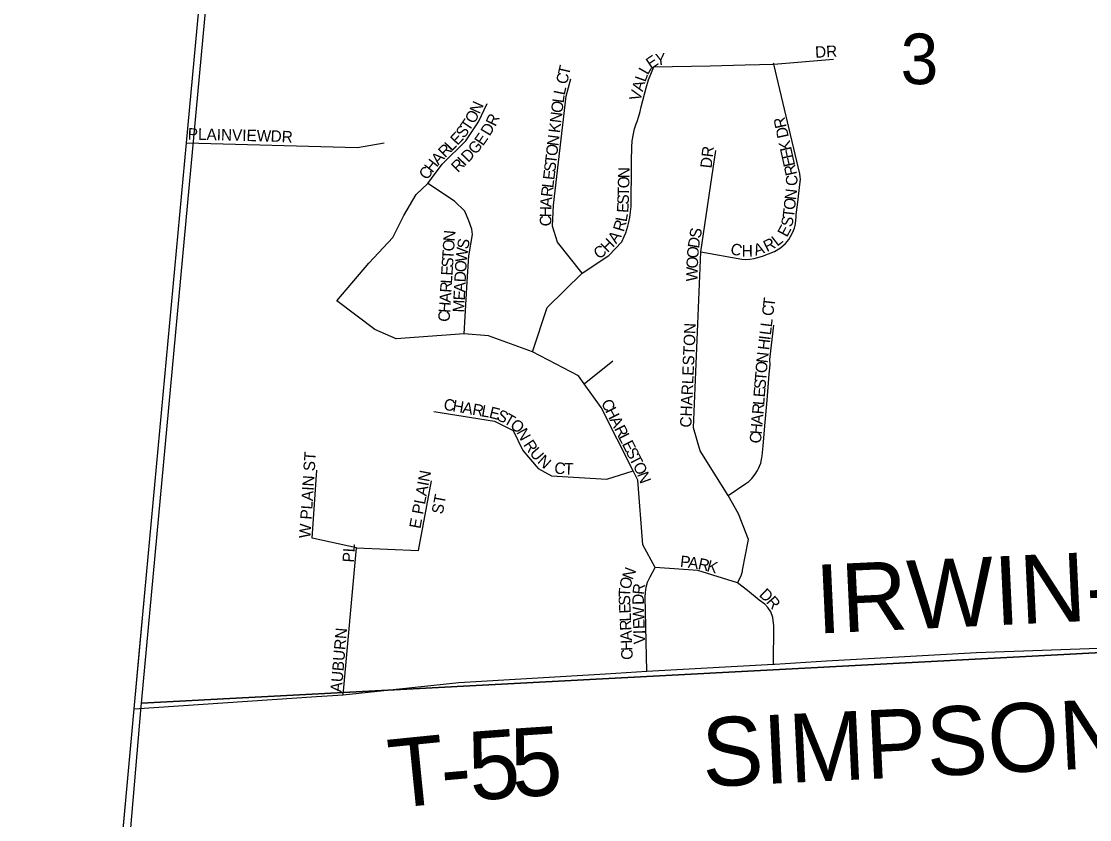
# Model space of a CAD drawing. Extents: x 0 to 1064, y 0 to 440.
# Drawn here: x 114.6 to 128.73, y 98.99 to 109.56 of the extents above; entities that cross this region are included whole.
import ezdxf

# ---------------------------------------------------------------- set-up
doc = ezdxf.new("R2010")
doc.units = 0
for name, color, linetype in [('GM_X_County', 7, 'Continuous'), ('GM_X_County_Road', 7, 'Continuous'), ('GM_X_Section', 7, 'Continuous'), ('GM_X_Section_Text', 7, 'Continuous'), ('GM_X_Township_Road', 7, 'Continuous'), ('GM_X_Township_Road_Text', 7, 'Continuous'), ('GM_X_Township_Subdivision', 7, 'Continuous'), ('GM_X_Township_Subdivision_Text', 7, 'Continuous')]:
    doc.layers.add(name, color=color, linetype=linetype)

msp = doc.modelspace()

# ---------------------------------------------------------------- linework, layer by layer
at = {"layer": 'GM_X_County'}
msp.add_lwpolyline([(141.857, 84.529), (138.266, 84.752), (131.121, 85.196), (126.778, 84.981), (124.051, 84.846), (123.202, 84.804), (122.48, 84.768), (119.867, 84.639), (119.218, 84.606), (119.149, 84.603), (118.431, 84.568), (117.68, 84.53), (116.13, 84.454), (115.234, 84.409), (114.596, 84.378), (114.941, 88.092), (115.403, 92.931), (116.087, 100.458), (116.23, 101.992), (116.781, 107.949), (116.944, 109.707)], dxfattribs=at)
at = {"layer": 'GM_X_County_Road'}
for points in [[(116.164, 101.283), (116.23, 101.992), (116.781, 107.949), (116.944, 109.707), (117.211, 112.595), (117.212, 112.607)], [(115.481, 93.786), (116.087, 100.458), (116.164, 101.283)]]:
    msp.add_lwpolyline(points, dxfattribs=at)
at = {"layer": 'GM_X_Section'}
for points in [[(117.771, 117.647), (134.386, 117.523), (132.734, 101.407), (116.187, 100.532)], [(116.187, 100.532), (132.734, 101.407), (131.202, 85.239), (114.813, 84.422), (116.183, 100.489)]]:
    msp.add_lwpolyline(points, close=True, dxfattribs=at)
at = {"layer": 'GM_X_Township_Road'}
for points in [[(124.565, 101.049), (125.249, 101.093), (127.235, 101.203), (131.454, 101.355)], [(116.087, 100.458), (118.503, 100.622), (118.855, 100.644), (120.386, 100.807), (122.324, 100.924)], [(122.324, 100.924), (122.87, 100.957), (124.547, 101.048), (124.565, 101.049)]]:
    msp.add_lwpolyline(points, dxfattribs=at)
at = {"layer": 'GM_X_Township_Subdivision'}
for points in [[(121.359, 105.182), (121.554, 105.768), (122.015, 106.222), (122.368, 106.459), (122.54, 106.639), (122.571, 106.707), (122.592, 106.759), (122.606, 106.801), (122.621, 106.847), (122.629, 106.882), (122.645, 106.959), (122.657, 107.035), (122.663, 107.106), (122.664, 107.126), (122.665, 107.145), (122.67, 107.617), (122.671, 107.712), (122.673, 107.89), (122.676, 107.976), (122.694, 108.069), (122.71, 108.132), (122.73, 108.198), (122.743, 108.232), (122.764, 108.303), (122.782, 108.363), (122.799, 108.426), (122.862, 108.677), (122.896, 108.783), (122.965, 108.954), (123.709, 108.969), (124.175, 108.978), (124.552, 108.988), (125.342, 109.055)], [(123.588, 106.505), (124.129, 106.408), (124.176, 106.405), (124.236, 106.408), (124.293, 106.418), (124.402, 106.449), (124.563, 106.51), (124.642, 106.557), (124.707, 106.618), (124.75, 106.668), (124.774, 106.707), (124.801, 106.757), (124.824, 106.821), (124.838, 106.876), (124.848, 106.968), (124.849, 106.998), (124.864, 107.129), (124.899, 107.43), (124.903, 107.465), (124.9, 107.497), (124.896, 107.538), (124.552, 108.988), (124.549, 109.001)], [(122.015, 106.222), (121.69, 106.635), (121.622, 106.845), (121.635, 107.123), (121.805, 108.567), (121.866, 108.797)], [(118.77, 105.856), (119.195, 106.356), (119.513, 106.695), (119.655, 106.986), (119.818, 107.264), (119.973, 107.409), (120.021, 107.474), (120.164, 107.664), (120.475, 107.976), (120.645, 108.226), (120.76, 108.47)], [(116.781, 107.949), (119.042, 107.888), (119.398, 107.948)], [(124.071, 102.128), (124.119, 102.218), (124.13, 102.25), (124.138, 102.282), (124.137, 102.294), (124.218, 102.699), (124.086, 103.038), (123.946, 103.28), (123.578, 103.872), (123.49, 104.177), (123.588, 106.505), (123.783, 107.848)], [(120.455, 105.421), (120.497, 106.11), (120.518, 106.452), (120.565, 106.734), (120.558, 106.807), (120.517, 106.916), (120.463, 107.042), (120.328, 107.174), (119.973, 107.409)], [(124.202, 102.023), (124.071, 102.128), (123.546, 102.287), (122.984, 102.331), (122.821, 102.63), (122.753, 103.484), (122.69, 103.608), (122.266, 104.446), (122.043, 104.76), (121.967, 104.866), (121.359, 105.182), (120.775, 105.395), (120.455, 105.421), (119.556, 105.354), (119.271, 105.476), (118.77, 105.856)], [(123.946, 103.28), (124.182, 103.439), (124.22, 103.469), (124.259, 103.507), (124.304, 103.562), (124.336, 103.612), (124.35, 103.639), (124.364, 103.671), (124.379, 103.711), (124.391, 103.76), (124.395, 103.782), (124.398, 103.806), (124.409, 103.939), (124.436, 104.251), (124.462, 104.543), (124.492, 104.887), (124.503, 105.012), (124.499, 105.079), (124.552, 105.534)], [(122.043, 104.76), (122.421, 105.063)], [(120.052, 104.394), (120.858, 104.265), (121.102, 104.143), (121.231, 103.878), (121.434, 103.641), (121.61, 103.54), (122.342, 103.499), (122.69, 103.608)], [(119.03, 102.59), (118.445, 102.716), (118.505, 103.615)], [(119.03, 102.59), (119.852, 102.556), (120.022, 103.477)], [(118.855, 100.644), (119.03, 102.59)], [(122.87, 100.957), (122.85, 101.94), (122.854, 101.999), (122.864, 102.07), (122.881, 102.133), (122.918, 102.206), (122.984, 102.331)], [(124.547, 101.048), (124.554, 101.558), (124.541, 101.669), (124.512, 101.742), (124.471, 101.8), (124.431, 101.844), (124.358, 101.897), (124.202, 102.023)]]:
    msp.add_lwpolyline(points, dxfattribs=at)

# ---------------------------------------------------------------- texts
at = {"layer": 'GM_X_Section_Text'}
msp.add_text('3', height=0.67, rotation=0, dxfattribs=at).set_placement((126.23, 108.724))
at = {"layer": 'GM_X_Township_Road_Text'}
for s, height, rotation, p in [('IRWIN-', 0.9091, 2.6772, (125.124, 101.454)), ('SIMPSON RD', 0.9091, 2.7261, (123.621, 99.425)), ('5', 0.909, 3.8487, (121.101, 99.285)), ('T', 0.909, 5.7266, (119.502, 99.142)), ('5', 0.909, 4.3859, (120.545, 99.242)), ('-', 0.909, 5.01, (120.176, 99.21))]:
    msp.add_text(s, height=height, rotation=rotation, dxfattribs=at).set_placement(p)
at = {"layer": 'GM_X_Township_Subdivision_Text'}
for s, height, rotation, p in [('Y', 0.152, 7.0112, (122.996, 108.97)), ('DR', 0.1515, 3.1778, (125.102, 109.072)), ('T', 0.152, 77.117, (121.842, 108.831)), ('E', 0.152, 33.7204, (122.925, 108.918)), ('C', 0.152, 77.1301, (121.815, 108.714)), ('L', 0.152, 70.2083, (122.852, 108.744)), ('L', 0.152, 60.3669, (122.885, 108.838)), ('A', 0.152, 74.6701, (122.817, 108.619)), ('L', 0.152, 81.8718, (121.77, 108.468)), ('L', 0.152, 78.2373, (121.785, 108.571)), ('V', 0.152, 74.6912, (122.782, 108.49)), ('N', 0.152, 66.0187, (120.659, 108.32)), ('O', 0.152, 83.1184, (121.754, 108.337)), ('T', 0.152, 55.8262, (120.519, 108.09)), ('O', 0.152, 60.7284, (120.587, 108.19)), ('R', 0.152, 64.0411, (120.868, 108.155)), ('N', 0.152, 83.1108, (121.738, 108.204)), ('R', 0.152, 102.434, (124.724, 108.158)), ('PLAINVIEW', 0.1515, 358.5129, (116.797, 107.992)), ('S', 0.152, 53.2499, (120.451, 107.998)), ('D', 0.152, 58.9328, (120.792, 108.028)), ('K', 0.152, 83.1184, (121.722, 108.072)), ('D', 0.152, 102.4422, (124.752, 108.028)), ('DR', 0.1515, 356.9887, (117.891, 107.965)), ('E', 0.152, 46.3959, (120.365, 107.906)), ('E', 0.152, 55.097, (120.703, 107.898)), ('N', 0.152, 83.1184, (121.701, 107.9)), ('K', 0.152, 102.4458, (124.79, 107.858)), ('R', 0.152, 45.2318, (120.203, 107.743)), ('L', 0.152, 45.1642, (120.287, 107.828)), ('D', 0.152, 46.5131, (120.509, 107.681)), ('G', 0.152, 49.4049, (120.606, 107.784)), ('O', 0.152, 83.1184, (121.685, 107.767)), ('DR', 0.1515, 83.6638, (123.728, 107.606)), ('E', 0.152, 102.4411, (124.813, 107.754)), ('H', 0.152, 52.0196, (120.034, 107.542)), ('A', 0.152, 47.9689, (120.115, 107.645)), ('R', 0.152, 45.0258, (120.374, 107.546)), ('I', 0.152, 45.2524, (120.459, 107.631)), ('T', 0.152, 83.1122, (121.673, 107.662)), ('E', 0.152, 102.4022, (124.836, 107.65)), ('C', 0.152, 52.0324, (119.961, 107.447)), ('E', 0.152, 83.1122, (121.647, 107.45)), ('S', 0.152, 83.1274, (121.66, 107.556)), ('N', 0.152, 88.634, (122.642, 107.478)), ('R', 0.152, 102.2764, (124.861, 107.532)), ('L', 0.152, 83.1122, (121.634, 107.344)), ('O', 0.152, 88.636, (122.639, 107.345)), ('C', 0.152, 90.2077, (124.865, 107.378)), ('R', 0.152, 83.2214, (121.62, 107.225)), ('T', 0.152, 88.4861, (122.636, 107.238)), ('N', 0.152, 83.4914, (124.845, 107.186)), ('A', 0.152, 85.2509, (121.609, 107.093)), ('E', 0.152, 86.133, (122.625, 107.018)), ('S', 0.152, 87.8005, (122.632, 107.129)), ('O', 0.152, 83.4957, (124.83, 107.054)), ('H', 0.152, 89.4863, (121.608, 106.963)), ('L', 0.152, 80.0818, (122.604, 106.895)), ('T', 0.152, 83.525, (124.818, 106.948)), ('C', 0.152, 89.8907, (121.608, 106.843)), ('R', 0.152, 73.3513, (122.566, 106.762)), ('E', 0.152, 61.7829, (124.725, 106.69)), ('S', 0.152, 77.2843, (124.791, 106.826)), ('N', 0.152, 85.0094, (120.33, 106.639)), ('A', 0.152, 54.8698, (122.466, 106.605)), ('S', 0.152, 80.5332, (123.582, 106.677)), ('L', 0.152, 38.0521, (124.597, 106.572)), ('O', 0.152, 85.6248, (120.32, 106.507)), ('S', 0.152, 79.0866, (120.507, 106.533)), ('C', 0.152, 35.6703, (122.235, 106.401)), ('H', 0.152, 45.0788, (122.353, 106.489)), ('D', 0.152, 81.1126, (123.561, 106.545)), ('C', 0.152, 343.6776, (123.965, 106.484)), ('H', 0.152, 0.2295, (124.128, 106.443)), ('A', 0.152, 17.6652, (124.311, 106.452)), ('R', 0.152, 26.0719, (124.46, 106.501)), ('T', 0.152, 86.3738, (120.314, 106.401)), ('W', 0.152, 83.8427, (120.489, 106.364)), ('O', 0.152, 88.0108, (123.547, 106.284)), ('O', 0.152, 85.7119, (123.552, 106.416)), ('E', 0.152, 86.3776, (120.3, 106.188)), ('S', 0.152, 86.364, (120.307, 106.294)), ('O', 0.152, 86.8396, (120.482, 106.233)), ('W', 0.152, 88.0158, (123.541, 106.111)), ('L', 0.152, 86.3776, (120.293, 106.081)), ('D', 0.152, 87.1331, (120.475, 106.1)), ('R', 0.152, 86.3795, (120.286, 105.962)), ('A', 0.152, 87.1331, (120.468, 105.967)), ('A', 0.152, 86.3673, (120.277, 105.829)), ('E', 0.152, 87.1171, (120.463, 105.86)), ('T', 0.152, 83.0715, (124.558, 105.769)), ('H', 0.152, 86.3691, (120.269, 105.695)), ('M', 0.152, 87.1303, (120.455, 105.7)), ('C', 0.152, 83.0858, (124.543, 105.65)), ('C', 0.152, 86.3797, (120.261, 105.576)), ('L', 0.152, 83.0715, (124.525, 105.504)), ('CHARLESTON', 0.1515, 87.5362, (123.461, 104.178)), ('L', 0.152, 83.0881, (124.513, 105.398)), ('H', 0.152, 83.0973, (124.489, 105.2)), ('I', 0.152, 83.0756, (124.505, 105.332)), ('N', 0.152, 84.0436, (124.47, 105.028)), ('O', 0.152, 85.2407, (124.459, 104.896)), ('T', 0.152, 85.2137, (124.45, 104.79)), ('S', 0.152, 85.2389, (124.441, 104.683)), ('E', 0.152, 85.2137, (124.432, 104.577)), ('C', 0.152, 350.0666, (120.175, 104.418)), ('H', 0.152, 350.0697, (120.293, 104.397)), ('A', 0.152, 350.0697, (120.424, 104.374)), ('R', 0.152, 350.0709, (120.555, 104.351)), ('L', 0.152, 350.0818, (120.674, 104.331)), ('E', 0.152, 346.0665, (120.776, 104.313)), ('C', 0.152, 296.8258, (122.262, 104.51)), ('H', 0.152, 296.8244, (122.316, 104.403)), ('R', 0.152, 85.2343, (124.414, 104.351)), ('L', 0.152, 85.2409, (124.424, 104.471)), ('S', 0.152, 334.4615, (120.872, 104.29)), ('T', 0.152, 330.3364, (120.966, 104.245)), ('A', 0.152, 85.2407, (124.402, 104.218)), ('O', 0.152, 318.0924, (121.051, 104.198)), ('N', 0.152, 298.8529, (121.142, 104.119)), ('A', 0.152, 296.829, (122.376, 104.284)), ('R', 0.152, 296.8148, (122.436, 104.165)), ('H', 0.152, 85.2291, (124.391, 104.085)), ('L', 0.152, 296.833, (122.49, 104.058)), ('C', 0.152, 85.2343, (124.381, 103.966)), ('R', 0.152, 303.4743, (121.233, 103.954)), ('U', 0.152, 310.7715, (121.312, 103.837)), ('E', 0.152, 296.8339, (122.539, 103.963)), ('S', 0.152, 296.8094, (122.587, 103.867)), ('W PLAIN ST', 0.1515, 86.333, (118.421, 102.712)), ('N', 0.152, 318.1329, (121.414, 103.721)), ('T', 0.152, 296.8248, (122.635, 103.772)), ('E PLAIN', 0.1515, 79.3144, (119.875, 102.835)), ('C', 0.152, 353.0336, (121.641, 103.576)), ('T', 0.152, 358.6699, (121.776, 103.56)), ('O', 0.152, 296.832, (122.683, 103.677)), ('N', 0.152, 290.3846, (122.741, 103.562)), ('ST', 0.1515, 79.3812, (120.171, 103.027)), ('PL', 0.1515, 86.1806, (118.995, 102.392)), ('P', 0.152, 353.512, (123.306, 102.338)), ('N', 0.152, 68.9758, (122.682, 102.157)), ('A', 0.152, 352.4819, (123.411, 102.326)), ('R', 0.152, 347.0709, (123.54, 102.31)), ('K', 0.152, 345.3276, (123.656, 102.283)), ('O', 0.152, 77.0611, (122.653, 102.032)), ('T', 0.152, 87.6493, (122.65, 101.933)), ('R', 0.152, 83.8931, (122.832, 101.964)), ('D', 0.152, 316.5148, (124.348, 101.958)), ('S', 0.152, 92.6373, (122.655, 101.83)), ('D', 0.152, 90.7651, (122.834, 101.836)), ('R', 0.152, 311.2887, (124.443, 101.869)), ('E', 0.152, 92.6475, (122.66, 101.723)), ('W', 0.152, 92.0682, (122.841, 101.623)), ('L', 0.152, 92.6237, (122.665, 101.617)), ('R', 0.152, 92.6357, (122.67, 101.497)), ('E', 0.152, 92.0763, (122.845, 101.517)), ('AUBURN', 0.1515, 85.157, (118.835, 100.672)), ('A', 0.152, 92.6368, (122.676, 101.363)), ('I', 0.152, 92.0548, (122.848, 101.45)), ('H', 0.152, 92.6234, (122.682, 101.23)), ('V', 0.152, 92.0766, (122.852, 101.317)), ('C', 0.152, 92.6357, (122.688, 101.11))]:
    msp.add_text(s, height=height, rotation=rotation, dxfattribs=at).set_placement(p)

doc.saveas('drawing.dxf')
